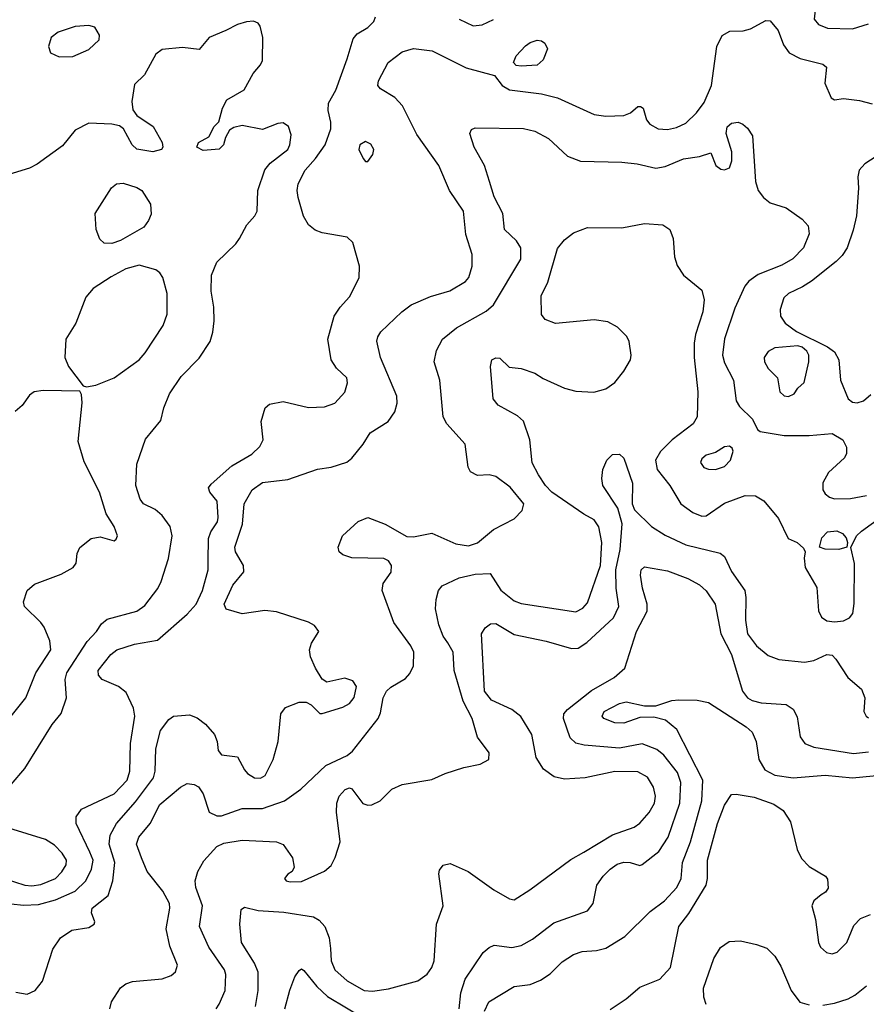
# Model space of a CAD drawing. Extents: x 1173029 to 1307123, y 522559 to 678521.
# Tile 291 of 623: x 1279603 to 1283305, y 528794 to 533103. Entities that reach past the tile are written whole.
import ezdxf

# ---------------------------------------------------------------- set-up
doc = ezdxf.new("R2010")
doc.units = 0

msp = doc.modelspace()

# ---------------------------------------------------------------- linework, layer by layer
at = {"layer": '0CON10XD'}
for points in [[(1283345, 533641.4), (1283256.2, 533535), (1283205.7, 533494.3), (1283183.6, 533465), (1283181.8, 533445), (1283204.5, 533385), (1283231.2, 533285), (1283225, 533270), (1283195.9, 533264.1), (1283161.3, 533258.7), (1283125, 533235.7), (1283085.6, 533185), (1283076.7, 533105), (1283095, 533081.5), (1283135.3, 533065.3), (1283245, 533063.1), (1283313.8, 533085)], [(1279565, 529234.6), (1279618.8, 529228.8), (1279685, 529230.9), (1279759.2, 529250.8), (1279845, 529288.9), (1279891.9, 529335), (1279916.7, 529385), (1279923.8, 529425), (1279909.8, 529459.8), (1279849.5, 529585), (1279848.9, 529615), (1279872.5, 529647.5), (1280015, 529714.6), (1280072.2, 529775), (1280084, 529815), (1280086.8, 529935), (1280105.9, 530055), (1280099.7, 530089.7), (1280068.8, 530158.8), (1280034.7, 530184.7), (1279962.5, 530215), (1279947.8, 530235), (1279945.6, 530255), (1280001.1, 530325), (1280027.1, 530345), (1280105, 530369.7), (1280205, 530387.3), (1280335, 530501.2), (1280373.8, 530545), (1280401.4, 530605), (1280426.7, 530695), (1280426.6, 530735), (1280427.6, 530832.4), (1280437.8, 530862.2), (1280467.5, 530905), (1280471.1, 530925), (1280465.4, 530995.4), (1280433.8, 531035), (1280428, 531055), (1280439.1, 531070.9), (1280530.1, 531149.9), (1280617.7, 531202.3), (1280652.2, 531235), (1280666.5, 531265), (1280658.5, 531345), (1280675.8, 531405), (1280695, 531420.8), (1280755, 531431.4), (1280865, 531406.5), (1280935, 531408.2), (1280980, 531425), (1281025, 531473.3), (1281035.6, 531514.4), (1281032.5, 531535), (1280988, 531578), (1280964.6, 531614.6), (1280949.4, 531705), (1280978.1, 531805), (1281004.3, 531845), (1281045, 531890), (1281086.4, 531973.6), (1281087.8, 532025), (1281058.6, 532128.6), (1281035, 532151.4), (1280925, 532170), (1280895, 532182.2), (1280865, 532205.7), (1280843.3, 532243.3), (1280820.3, 532325), (1280815.8, 532355), (1280819.7, 532385), (1280850.4, 532445), (1280896.2, 532495), (1280938.1, 532555), (1280962.9, 532625), (1280962.9, 532655), (1280951.1, 532705), (1280953.1, 532736.9), (1280984.5, 532795), (1281035, 532931.2), (1281060.5, 533019.5), (1281078.7, 533041.3), (1281125, 533068.5), (1281151.5, 533095), (1281158.5, 533115)], [(1281524, 533105), (1281585, 533076.5), (1281625, 533080), (1281675, 533103.1)], [(1279565, 529755.6), (1279624.5, 529825.5), (1279745, 530018), (1279783.2, 530066.8), (1279807.5, 530135), (1279802, 530215), (1279808.7, 530245), (1279897.5, 530382.5), (1279937.8, 530425), (1279960.4, 530459.6), (1279985, 530479.2), (1280115, 530514.5), (1280150.4, 530539.6), (1280206.3, 530613.7), (1280221.4, 530645), (1280253.3, 530745), (1280269.1, 530845), (1280260, 530885), (1280225, 530933.1), (1280195, 530959.5), (1280144.6, 530984.6), (1280129.2, 531005), (1280111.1, 531065), (1280115, 531157.5), (1280152.6, 531267.4), (1280220.3, 531349.7), (1280232.5, 531405), (1280257.1, 531465), (1280309.1, 531540.9), (1280387.6, 531622.4), (1280435.6, 531695), (1280447.8, 531735), (1280453.1, 531785), (1280451.1, 531845), (1280440, 531915), (1280441.4, 531985), (1280465, 532041.2), (1280548.3, 532121.7), (1280563.8, 532145), (1280596, 532205), (1280631.2, 532245), (1280641.2, 532265), (1280644.5, 532355), (1280674.6, 532445.4), (1280697.1, 532475), (1280775.4, 532535), (1280784.5, 532555), (1280789.3, 532599.3), (1280778.1, 532635), (1280755, 532651.9), (1280730.7, 532649.3), (1280665, 532622.5), (1280575, 532640), (1280538.3, 532631.7), (1280520.5, 532619.5), (1280502.3, 532587.7), (1280493.8, 532555), (1280475, 532536), (1280405, 532530), (1280377.5, 532545), (1280384.1, 532565.9), (1280429.3, 532590.7), (1280453.3, 532635), (1280473.6, 532656.4), (1280490, 532715), (1280507.7, 532752.3), (1280584.4, 532795.6), (1280623.2, 532866.8), (1280655.8, 532905), (1280664.3, 532925), (1280665.6, 533025), (1280653.9, 533073.9), (1280645, 533087.5), (1280625, 533096.7), (1280595, 533093.3), (1280555, 533082.5), (1280504.4, 533055.6), (1280431.2, 533025), (1280387, 532973), (1280315, 532980.8), (1280225, 532972), (1280197.6, 532952.4), (1280148.9, 532861.1), (1280105, 532820), (1280092.7, 532745), (1280097.9, 532707.9), (1280114.2, 532684.2), (1280185.8, 532635.8), (1280226, 532565), (1280228.8, 532545), (1280222.5, 532535), (1280185, 532524), (1280115, 532535.8), (1280093.8, 532555), (1280055.8, 532625.8), (1280038.3, 532638.3), (1280005.6, 532645.6), (1279905, 532650), (1279845, 532620), (1279789.4, 532550.6), (1279678.8, 532471.2), (1279645, 532453.8), (1279554.7, 532425.3)], [(1279775, 532940), (1279835, 532941.9), (1279905, 532972.9), (1279950, 533015), (1279952, 533035), (1279930.5, 533070.5), (1279905, 533078), (1279845, 533072.9), (1279771.1, 533048.9), (1279740.8, 533025), (1279728.6, 532985), (1279737.3, 532957.3), (1279775, 532940)], [(1282766.4, 533053.6), (1282797.8, 533062.2), (1282865, 533098.9), (1282885, 533098.1), (1282919.4, 533055), (1282942.8, 532992.8), (1282967.6, 532957.6), (1283015, 532932.9), (1283115, 532908.6), (1283131.2, 532895), (1283123.8, 532825), (1283150.5, 532760.5), (1283165, 532752.5), (1283205, 532758), (1283275, 532749.4), (1283330, 532735)], [(1279585, 528847.1), (1279635, 528838.6), (1279670, 528855), (1279702.9, 528895), (1279747.5, 529035), (1279781.1, 529085), (1279831.1, 529118.9), (1279905, 529130.6), (1279928.8, 529145), (1279931.2, 529155), (1279916.2, 529195), (1279919.2, 529215), (1279988.9, 529271.1), (1280010.3, 529335), (1280017.9, 529415), (1279993.8, 529495), (1279997.8, 529535), (1280025.2, 529584.8), (1280109.4, 529680.6), (1280187.9, 529785), (1280194.2, 529815), (1280197.8, 529912.2), (1280217.9, 529992.1), (1280255, 530040.8), (1280275, 530055.6), (1280345, 530060.6), (1280377.9, 530047.9), (1280415, 530020), (1280454.3, 529975), (1280465.8, 529945), (1280470.8, 529905), (1280485, 529886.2), (1280555, 529877.5), (1280585, 529820), (1280598.8, 529805), (1280630, 529785), (1280655, 529783.5), (1280675.7, 529795), (1280711.1, 529865), (1280732.9, 529945), (1280744, 530065), (1280765, 530092.5), (1280825, 530116.2), (1280855, 530116.2), (1280877.5, 530105), (1280915, 530067.5), (1280925, 530067.5), (1281015.4, 530094.6), (1281045, 530110.6), (1281065, 530136.2), (1281075.7, 530185), (1281059.1, 530209.1), (1281025, 530220.8), (1280945, 530203.8), (1280925, 530217.5), (1280895.6, 530265.6), (1280874.5, 530314.5), (1280869.2, 530345), (1280878, 530375), (1280911.2, 530425), (1280891.7, 530451.7), (1280865, 530465.8), (1280725, 530511.4), (1280675, 530517.5), (1280575, 530503.1), (1280505, 530523.8), (1280496.2, 530545), (1280535, 530628), (1280582.6, 530687.4), (1280581.5, 530715), (1280545.6, 530775), (1280543.8, 530795), (1280577.5, 530895), (1280584.5, 530985), (1280619.2, 531045), (1280665, 531077.1), (1280775, 531091.1), (1280905, 531135.6), (1280965, 531144.4), (1281033.4, 531166.6), (1281055, 531184.2), (1281105, 531245.8), (1281135.8, 531295), (1281214.2, 531345), (1281242.4, 531387.6), (1281253.8, 531425), (1281251.5, 531455), (1281180.5, 531625), (1281164.2, 531695.8), (1281168, 531715), (1281182.4, 531737.6), (1281274.3, 531825), (1281314.3, 531855), (1281398.7, 531891.3), (1281483.6, 531916.4), (1281552.4, 531957.6), (1281567.1, 531975), (1281580.8, 532025), (1281581.4, 532075), (1281552.8, 532162.8), (1281543.5, 532265), (1281482.5, 532355), (1281434.7, 532464.7), (1281339.9, 532599.9), (1281276, 532726), (1281242.4, 532762.4), (1281180.2, 532800.2), (1281168.6, 532815), (1281171.4, 532835), (1281214.3, 532915), (1281275, 532962.9), (1281325, 532976.7), (1281406.1, 532966.1), (1281555, 532891.9), (1281678.3, 532858.3), (1281712, 532815), (1281745, 532795.6), (1281885, 532778.5), (1281955, 532761.5), (1282115, 532687.3), (1282165, 532680.5), (1282245, 532684), (1282274.1, 532695.9), (1282305, 532723.3), (1282317.5, 532722.5), (1282328.8, 532715), (1282344, 532665), (1282358.8, 532645), (1282395, 532625.8), (1282435, 532623.1), (1282475, 532630.5), (1282515, 532650), (1282562.2, 532695), (1282595, 532740), (1282627.4, 532815), (1282651.5, 532985), (1282675, 533033.8), (1282707.3, 533052.7), (1282766.4, 533053.6)], [(1281795, 532900), (1281773, 532903), (1281762.5, 532915), (1281773.8, 532945), (1281815, 532988.8), (1281835, 533003.8), (1281865, 533013.8), (1281885, 533010), (1281899.5, 532999.5), (1281911.2, 532975), (1281892.3, 532927.7), (1281865, 532903.8), (1281795, 532900)], [(1279997.3, 528775), (1280004.6, 528805), (1280043.7, 528866.3), (1280066.2, 528883.8), (1280095.4, 528894.6), (1280225, 528905.6), (1280265, 528920.6), (1280283.6, 528936.4), (1280292.9, 528965), (1280258.8, 529048.8), (1280242.7, 529125), (1280259.6, 529215), (1280257.7, 529235), (1280229.1, 529289.1), (1280160.6, 529375), (1280134.7, 529434.7), (1280112.9, 529495), (1280123.6, 529525), (1280172.5, 529585), (1280215, 529669.2), (1280305, 529744.2), (1280335, 529760), (1280365, 529756), (1280385, 529746), (1280404.3, 529715), (1280431.2, 529635), (1280465, 529618.9), (1280485, 529619.1), (1280575, 529650.9), (1280665, 529650.7), (1280760.8, 529685), (1280831.9, 529735), (1280941.3, 529838.7), (1281035, 529882.4), (1281058.3, 529901.7), (1281170.4, 530045), (1281180.5, 530069.5), (1281192.2, 530135), (1281206.8, 530165), (1281225, 530182.5), (1281289.5, 530220.5), (1281308.8, 530241.2), (1281324.4, 530275), (1281325.4, 530335), (1281312.6, 530362.6), (1281239.1, 530465), (1281187.1, 530605), (1281191.8, 530635), (1281227.1, 530685), (1281228.5, 530715), (1281215, 530734.4), (1281195, 530744.5), (1281055, 530748.5), (1281015, 530760.5), (1280999.4, 530775), (1280994.5, 530795), (1281014.4, 530845), (1281082.9, 530907.1), (1281125, 530924.1), (1281201.4, 530895), (1281295, 530841.5), (1281325, 530839.6), (1281405, 530855.5), (1281509.1, 530809.1), (1281565, 530800), (1281605, 530813.1), (1281675, 530871.8), (1281765, 530919.4), (1281799.5, 530955), (1281807.1, 530985), (1281747, 531057), (1281685, 531103.3), (1281655, 531111.9), (1281605, 531108.8), (1281574.2, 531124.2), (1281564.2, 531145), (1281550.6, 531245), (1281470.6, 531335), (1281454.5, 531365), (1281440, 531525), (1281414.3, 531605), (1281424.5, 531655.5), (1281450.8, 531705), (1281512.5, 531755), (1281642, 531828), (1281674.5, 531855), (1281794.6, 532055), (1281794.5, 532105), (1281774.7, 532134.7), (1281722.9, 532185), (1281715.7, 532255), (1281678.1, 532328.1), (1281656.5, 532395), (1281635.5, 532465.5), (1281589.2, 532545), (1281571.2, 532605), (1281578.3, 532621.7), (1281595, 532630), (1281805, 532626.4), (1281855, 532615.6), (1281915, 532582.9), (1281998.8, 532505), (1282054.5, 532484.5), (1282235, 532479.5), (1282302.4, 532472.4), (1282385, 532452.5), (1282425, 532460.5), (1282505, 532494.6), (1282576, 532504), (1282625, 532520), (1282646.7, 532465), (1282668.3, 532448.3), (1282685, 532446.2), (1282706.7, 532455), (1282716.2, 532485), (1282716.2, 532525), (1282692, 532605), (1282696.1, 532633.9), (1282715, 532650), (1282745, 532653.8), (1282765, 532646.2), (1282785, 532628.8), (1282807.1, 532595), (1282820, 532395), (1282832, 532355), (1282855.5, 532325.5), (1282885, 532301.4), (1282955, 532280), (1283025, 532230), (1283050.9, 532200.9), (1283055.6, 532165.6), (1283030.5, 532105), (1282983.4, 532056.6), (1282935, 532028.2), (1282832.5, 531987.5), (1282790.9, 531959.1), (1282773.1, 531936.9), (1282729.9, 531840.1), (1282685, 531706.2), (1282676, 531635), (1282685, 531600.8), (1282723.5, 531525), (1282735.3, 531435.3), (1282750.4, 531410.4), (1282807.5, 531355), (1282829.2, 531309.2), (1282840.6, 531300.6), (1282945, 531283.8), (1283055, 531283.8), (1283155, 531292), (1283201.9, 531265), (1283217.7, 531232.3)], [(1281125, 532482.5), (1281146.8, 532513.2), (1281150.8, 532535), (1281138.7, 532558.7), (1281115, 532570), (1281090, 532555), (1281086, 532535), (1281103.8, 532495), (1281115, 532482.5), (1281125, 532482.5)], [(1283377.4, 532522.6), (1283297.6, 532472.4), (1283274.2, 532445), (1283268.1, 532415), (1283270.5, 532365), (1283261.2, 532245), (1283247.7, 532182.3), (1283220.9, 532105), (1283198.8, 532071.2), (1283172.5, 532045), (1283065, 531958.5), (1283025.8, 531934.2), (1282964.7, 531905.3), (1282943.9, 531886.1), (1282928.6, 531835), (1282929.2, 531805), (1282950, 531775), (1282999.1, 531739.1), (1283135, 531672), (1283165, 531650), (1283184.3, 531615), (1283191.9, 531525), (1283225, 531444), (1283245, 531429.2), (1283265, 531426), (1283292.5, 531435), (1283325, 531462.5)], [(1280005, 532123.5), (1279972.5, 532125), (1279952.5, 532142.5), (1279937.5, 532185), (1279932.2, 532255), (1280003.3, 532366.7), (1280025.6, 532384.4), (1280055, 532388.1), (1280115, 532368.6), (1280136, 532355), (1280174.4, 532295), (1280177.4, 532252.6), (1280166.4, 532223.6), (1280145.5, 532194.5), (1280044, 532136), (1280005, 532123.5)], [(1280461.1, 528775), (1280475.5, 528795), (1280500.4, 528855), (1280503.8, 528925), (1280498.8, 528945), (1280429.2, 529045), (1280389.1, 529135), (1280401.8, 529225), (1280373.4, 529305), (1280369.3, 529335), (1280380.8, 529375), (1280407.9, 529422.1), (1280465, 529484.6), (1280495, 529499.6), (1280575, 529512.1), (1280725.4, 529505.4), (1280755, 529494), (1280795.8, 529435), (1280803.3, 529395), (1280793.9, 529376.1), (1280775, 529363.3), (1280761.2, 529345), (1280767.5, 529335), (1280785, 529330), (1280835, 529332), (1280935, 529377.5), (1280965, 529401.9), (1280982.7, 529437.3), (1281003.7, 529505), (1280988, 529635), (1280990, 529675), (1280999.6, 529705), (1281025.3, 529734.7), (1281045, 529741.1), (1281055, 529737.1), (1281103.2, 529673.2), (1281124.5, 529665.5), (1281143.1, 529666.9), (1281178.6, 529685), (1281230, 529735), (1281275, 529756), (1281405, 529778), (1281463.3, 529805), (1281545, 529830.9), (1281616.7, 529845), (1281653.8, 529865), (1281656, 529895), (1281605, 529963.3), (1281581.1, 530045), (1281541.4, 530121.4), (1281502.5, 530255), (1281497.5, 530335), (1281475, 530375.6), (1281454.6, 530405), (1281435.4, 530455), (1281421.5, 530525), (1281423.6, 530566.4), (1281434.4, 530605), (1281450, 530625), (1281525, 530660), (1281595, 530677.1), (1281659.5, 530679.5), (1281706.9, 530606.9), (1281765, 530560.4), (1281795, 530548.9), (1282035, 530511.8), (1282065, 530527.3), (1282085, 530551.4), (1282143, 530715), (1282148.6, 530815), (1282135, 530884.2), (1282114.4, 530915), (1282068.9, 530938.9), (1281930, 531035), (1281902.1, 531065), (1281871.7, 531111.7), (1281844.1, 531164.1), (1281833.1, 531265), (1281805.4, 531345.4), (1281778.8, 531368.8), (1281695, 531415.7), (1281673.4, 531443.4), (1281661.2, 531585), (1281666.7, 531615), (1281685, 531623.8), (1281701.7, 531621.7), (1281743, 531583), (1281795, 531576.7), (1281855.9, 531555.9), (1281892.3, 531532.3), (1281985, 531490.8), (1282035, 531476.9), (1282112.6, 531472.6), (1282165, 531487.9), (1282205, 531515.6), (1282244.6, 531565), (1282272.9, 531615), (1282276.2, 531635), (1282268.2, 531695), (1282256.9, 531716.9), (1282217, 531757), (1282175, 531780.9), (1282115, 531789.6), (1281945, 531772.9), (1281900.6, 531790.6), (1281885, 531812.5), (1281882.9, 531895), (1281912.2, 531955), (1281955, 532101.2), (1281985, 532140), (1282025, 532170), (1282085, 532192.9), (1282235, 532191.5), (1282335, 532210.5), (1282415, 532205.6), (1282445.5, 532185.5), (1282460, 532145), (1282465.4, 532065), (1282477.6, 532027.6), (1282505, 531984.3), (1282585, 531919.2), (1282596.3, 531876.3), (1282589.6, 531825), (1282557.3, 531725), (1282552.4, 531687.6), (1282552.3, 531625), (1282567.9, 531475), (1282565.5, 531365), (1282546.9, 531335), (1282456.5, 531265), (1282405, 531213.1)], [(1279895, 531496.7), (1279935, 531504.2), (1280015, 531535.6), (1280125.3, 531614.7), (1280151.9, 531645), (1280229.4, 531765), (1280247.5, 531815), (1280247.5, 531905), (1280228.5, 531975), (1280215.6, 531995), (1280197.7, 532007.7), (1280125, 532028.9), (1280067.1, 532012.9), (1280001.8, 531978.2), (1279923.8, 531926.2), (1279891.1, 531888.9), (1279848.2, 531775), (1279804.6, 531705.4), (1279800, 531625), (1279815.5, 531585.5), (1279880.7, 531500.7), (1279895, 531496.7)], [(1282965, 531454.2), (1282990, 531465), (1283005, 531490), (1283032.5, 531515), (1283053.8, 531605), (1283053.3, 531635), (1283045, 531652.5), (1283025, 531670), (1283005, 531676.2), (1282905, 531667.1), (1282875, 531650.8), (1282857.8, 531625), (1282858.9, 531605), (1282875, 531576), (1282916.7, 531535), (1282926.7, 531475), (1282945, 531456.2), (1282965, 531454.2)], [(1279565.4, 530055), (1279628.9, 530135), (1279672.7, 530245), (1279739.2, 530345), (1279733.8, 530385), (1279709.1, 530445), (1279695.3, 530465.3), (1279622.9, 530535), (1279619.4, 530555), (1279635.5, 530604.5), (1279667, 530633), (1279783.6, 530676.4), (1279835.8, 530705), (1279849.2, 530725), (1279853.2, 530766.8), (1279865, 530793.8), (1279915, 530833.3), (1279955, 530840), (1280015, 530822.5), (1280025, 530830), (1280030, 530845), (1280015.8, 530885), (1279980.7, 530940.7), (1279951.8, 531035), (1279885, 531168.8), (1279857.7, 531257.7), (1279875.9, 531425.9), (1279873, 531463), (1279865, 531477.5), (1279705, 531480), (1279665.9, 531474.1), (1279645, 531460), (1279614, 531415), (1279582.1, 531387.9)], [(1282405, 531213.1), (1282383.6, 531175), (1282390.9, 531135), (1282445.5, 531065), (1282493.1, 530985), (1282545.9, 530945.9), (1282585, 530930.4), (1282605, 530932.1), (1282685, 530986.7), (1282775, 531021.2), (1282819.7, 531019.7), (1282857.3, 530997.3), (1282920.2, 530920.2), (1282963.2, 530833.2), (1283002.5, 530815), (1283030.7, 530790.7), (1283037.5, 530775), (1283033.1, 530746.9), (1283037.3, 530705), (1283087.8, 530617.8), (1283095.7, 530515.7), (1283108.7, 530488.7), (1283132.6, 530472.6), (1283165, 530467.3), (1283205, 530472.5), (1283230.8, 530485), (1283245.5, 530505), (1283252.4, 530547.6), (1283253, 530723), (1283237, 530793), (1283261.2, 530845), (1283283.8, 530865), (1283394.4, 530945)], [(1282645, 531134.3), (1282685, 531148), (1282711.2, 531175), (1282722.5, 531215), (1282718.3, 531228.3), (1282707, 531237), (1282685, 531233.3), (1282645, 531208.6), (1282605, 531197.8), (1282585, 531181.2), (1282580, 531165), (1282593.9, 531143.9), (1282615, 531135.6), (1282645, 531134.3)], [(1283217.7, 531232.3), (1283217.5, 531205), (1283210, 531185), (1283139, 531121), (1283114.2, 531075.8), (1283115.3, 531045.3), (1283125, 531028.1), (1283143.1, 531013.1), (1283165, 531006.1), (1283235, 531008.1), (1283305, 531021)], [(1280633.3, 528785), (1280645.4, 528855.4), (1280644.7, 528935), (1280628.9, 528975), (1280572.9, 529065), (1280564.6, 529145.4), (1280570.5, 529209.5), (1280585, 529220), (1280645.5, 529205.5), (1280757.4, 529197.4), (1280887.2, 529177.2), (1280912.5, 529162.5), (1280936.9, 529135), (1280955.4, 529085.4), (1280962, 529038), (1280964, 528984), (1280980.9, 528945), (1281035, 528896.9), (1281109.2, 528855), (1281145, 528851.6), (1281215, 528862.1), (1281343.5, 528896.5), (1281385, 528926), (1281404.4, 528955), (1281414.5, 528985), (1281425.5, 529145), (1281454.2, 529225), (1281436, 529365), (1281438.3, 529381.7), (1281455, 529403.8), (1281485, 529410), (1281563.8, 529375), (1281675.7, 529295.7), (1281745, 529255.3), (1281765, 529251.8), (1281832.9, 529295), (1282012.1, 529427.9), (1282070.1, 529459.9), (1282195, 529535.9), (1282290, 529570), (1282315, 529586.7), (1282355.7, 529634.3), (1282378, 529675), (1282383.3, 529705), (1282373.8, 529745), (1282348, 529788), (1282305, 529812), (1282205, 529813.1), (1282075, 529786), (1281985, 529779.3), (1281939.2, 529789.2), (1281893.2, 529823.2), (1281861.3, 529875), (1281841.8, 529975), (1281793.7, 530053.7), (1281755, 530084.7), (1281665.2, 530125.2), (1281634.7, 530165), (1281622.7, 530415), (1281637.6, 530442.4), (1281660.8, 530459.2), (1281685, 530460), (1281765, 530412.7), (1281905, 530383.1), (1282015, 530351.2), (1282045, 530352.3), (1282083.1, 530376.9), (1282199.6, 530485), (1282222.7, 530535), (1282210.5, 530615), (1282208.8, 530695), (1282228.4, 530785), (1282237.1, 530897.1), (1282218.9, 530965), (1282152.9, 531065), (1282147.5, 531095), (1282152.9, 531135), (1282170, 531175), (1282195, 531200), (1282225, 531201.9), (1282245, 531184.4), (1282282.1, 531075), (1282280.6, 530985), (1282291.7, 530958.3), (1282365, 530885.5), (1282425, 530847.5), (1282515.8, 530805), (1282665, 530768.9), (1282684, 530754), (1282715, 530687.8), (1282773.6, 530605), (1282778.5, 530575), (1282776.2, 530475), (1282785.4, 530415), (1282825, 530363.3), (1282875, 530320.6), (1282922.8, 530302.8), (1283035, 530291.8), (1283075, 530298.9), (1283132.5, 530325), (1283155, 530321.4), (1283172.2, 530305), (1283223.8, 530223.8), (1283283.2, 530173.2), (1283298, 530135), (1283294.3, 530075), (1283304, 530055), (1283315, 530048.6)], [(1283185, 530784.3), (1283125, 530786.2), (1283100, 530795), (1283110, 530835), (1283135, 530862), (1283175.6, 530865.6), (1283200, 530855), (1283216.7, 530835), (1283222.5, 530815), (1283220, 530795), (1283185, 530784.3)], [(1281523.6, 528775), (1281531.1, 528845), (1281551.1, 528905), (1281628.9, 529021.1), (1281655, 529043.1), (1281677.3, 529052.7), (1281755, 529042.7), (1281795, 529051.2), (1281845, 529079.1), (1281938.7, 529151.3), (1282086, 529204), (1282110.6, 529235), (1282126.7, 529315), (1282154.5, 529355), (1282185, 529385.5), (1282215, 529407.3), (1282245, 529416.4), (1282272.5, 529415), (1282315, 529401.2), (1282325, 529406), (1282397.3, 529462.7), (1282438.8, 529525), (1282488.8, 529675), (1282494.2, 529765), (1282478.7, 529808.7), (1282418.9, 529885), (1282388.8, 529908.8), (1282325, 529934.1), (1282225, 529914.7), (1282071.4, 529928.6), (1282035, 529937.3), (1282010, 529960), (1281981.1, 530045), (1281981.4, 530065), (1281997.5, 530085), (1282102.5, 530167.5), (1282202.2, 530225), (1282248.6, 530265), (1282299.6, 530425), (1282346.7, 530515), (1282346.5, 530545), (1282325.5, 530615), (1282317.9, 530672.1), (1282320.6, 530695), (1282335, 530709.2), (1282435, 530690.5), (1282525, 530657.5), (1282575, 530630), (1282605, 530603.3), (1282643.2, 530545), (1282668.4, 530415), (1282714.7, 530325), (1282731.4, 530271.4), (1282763.4, 530165), (1282785.5, 530135), (1282805, 530123.4), (1282845, 530113.3), (1282955, 530106.7), (1282985.3, 530085.3), (1283002.6, 530052.6), (1283015.6, 529965), (1283035.4, 529935.4), (1283075, 529918.8), (1283248.8, 529891.2), (1283315, 529899.7)], [(1281635.2, 528765), (1281654.5, 528805.5), (1281765, 528871.8), (1281835, 528880.5), (1281880.6, 528899.4), (1281921.7, 528928.3), (1281975, 528980), (1282025, 529012.5), (1282062.5, 529025), (1282125, 529029.6), (1282165, 529039.6), (1282248.5, 529091.5), (1282359.7, 529200.3), (1282422.3, 529247.7), (1282475.9, 529305), (1282495.3, 529345), (1282500.9, 529415), (1282536.2, 529505), (1282586.2, 529685), (1282589.6, 529775), (1282476.8, 529996.8), (1282427.1, 530037.1), (1282375, 530050.9), (1282315, 530048.8), (1282245, 530024.7), (1282205, 530026), (1282156.9, 530045), (1282149.5, 530055), (1282158.5, 530075), (1282225, 530110.9), (1282255, 530117.5), (1282335, 530100), (1282385, 530100), (1282455, 530124.2), (1282485, 530126.9), (1282565, 530125.6), (1282615, 530114.4), (1282779.2, 530009.2), (1282805.5, 529985.5), (1282823.2, 529945), (1282835.3, 529865), (1282860.8, 529820.8), (1282905, 529797.3), (1282985, 529785.9), (1283125, 529796.5), (1283245, 529785.3), (1283425, 529802.3)], [(1282185, 528772), (1282255, 528818), (1282315, 528869.2), (1282401.2, 528905), (1282448, 528955), (1282484.4, 529135), (1282528.1, 529191.9), (1282604.1, 529315), (1282610.3, 529345), (1282610.5, 529425), (1282653.7, 529585), (1282684.8, 529665.2), (1282715, 529712), (1282735.7, 529714.3), (1282815, 529701.3), (1282900.6, 529670.6), (1282941.9, 529641.9), (1282972.7, 529592.7), (1283002.2, 529472.2), (1283021.6, 529431.6), (1283055, 529396.9), (1283125.6, 529355.6), (1283135, 529342.5), (1283137.3, 529302.7), (1283125.7, 529284.3), (1283107.1, 529272.9), (1283075, 529246.7), (1283066.2, 529225), (1283082.5, 529165), (1283095.7, 529065), (1283105, 529044), (1283131.1, 529021.1), (1283155, 529015.6), (1283177.3, 529022.7), (1283220, 529065), (1283250.6, 529139.4), (1283279.8, 529170.2), (1283323.3, 529186.7)], [(1279534.5, 529344.5), (1279625, 529315.7), (1279655, 529313), (1279695, 529319.2), (1279758.5, 529345), (1279786.6, 529373.4), (1279806.2, 529405), (1279807.7, 529425), (1279788.5, 529455), (1279755, 529491.2), (1279715.7, 529515), (1279554.7, 529564.7)], [(1282605, 528794), (1282594.7, 528825), (1282592.4, 528865), (1282637.6, 528995), (1282667.3, 529042.7), (1282705, 529069.4), (1282755, 529071.5), (1282825, 529056.7), (1282869.4, 529039.4), (1282905.4, 529005.4), (1282931.7, 528961.7), (1282976.9, 528855), (1283014.3, 528804.3), (1283055, 528791.4)], [(1280762.5, 528775), (1280784.3, 528855.7), (1280805.9, 528914.1), (1280825, 528942), (1280835, 528948.8), (1280845, 528942.5), (1280902.4, 528872.4), (1280949, 528829), (1281115, 528729.3)], [(1283115, 528790.5), (1283165, 528798.8), (1283225, 528818.2), (1283255, 528834.6), (1283305, 528875.5)]]:
    msp.add_lwpolyline(points, dxfattribs=at)

doc.saveas('drawing.dxf')
